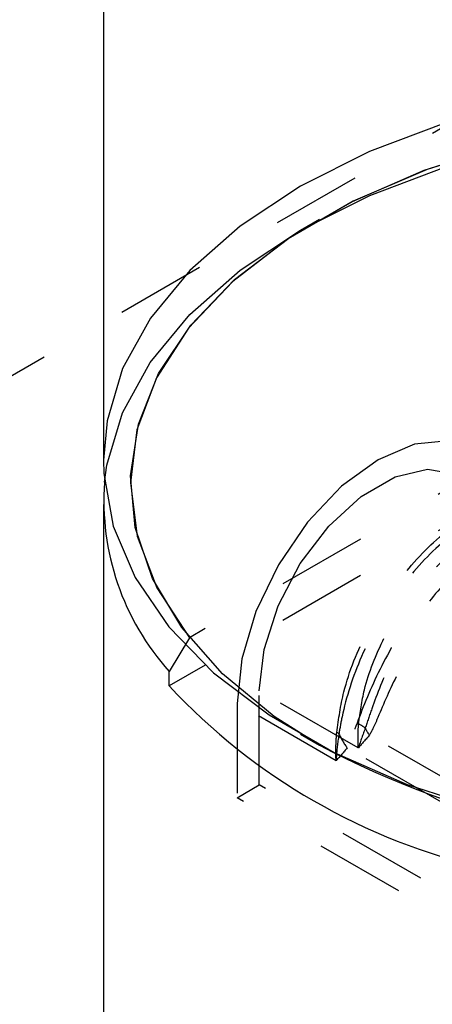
# Model space of a CAD drawing. Header units: inches. Extents: x 1907 to 2452, y -210 to -54.
# Tile 464 of 656: x 2003.842 to 2004.302, y -200.644 to -199.544. Entities that reach past the tile are written whole.
import ezdxf

# ---------------------------------------------------------------- set-up
doc = ezdxf.new("R2010")
doc.units = ezdxf.units.IN
doc.header["$LTSCALE"] = 0.5
doc.header["$MEASUREMENT"] = 0
doc.linetypes.add('HIDDEN', pattern=[0.225, 0.15, -0.075])
doc.layers.add('SID-M-H', color=4, linetype='HIDDEN')
doc.layers.add('SID-M-S', color=105, linetype='Continuous')

msp = doc.modelspace()

# ---------------------------------------------------------------- linework, layer by layer
at = {"layer": 'SID-M-H'}
for p, q in [((2007.15991, -198.02087), (1994.07844, -205.57264)), ((2004.31746, -199.6586), (2004.23186, -199.69101)), ((2004.2929, -199.7119), (2004.38076, -199.68379)), ((2004.3864, -199.68249), (2004.29604, -199.71093)), ((2004.23186, -199.69101), (2004.15471, -199.72985)), ((2004.23197, -199.74015), (2004.3177, -199.70771)), ((2004.21268, -199.7468), (2004.2929, -199.7119)), ((2004.29604, -199.71093), (2004.21362, -199.74653)), ((2004.15471, -199.72985), (2004.08744, -199.77438)), ((2004.15471, -199.77904), (2004.23197, -199.74015)), ((2004.21362, -199.74653), (2004.14084, -199.78855)), ((2004.14165, -199.78781), (2004.21268, -199.7468)), ((2004.08744, -199.77438), (2004.0313, -199.8238)), ((2004.17584, -199.76683), (2004.15462, -199.77909)), ((2004.08735, -199.82364), (2004.15471, -199.77904)), ((2004.14084, -199.78855), (2004.07917, -199.83613)), ((2004.0812, -199.83412), (2004.14165, -199.78781)), ((2004.0313, -199.8238), (2003.98733, -199.87716)), ((2004.03116, -199.87313), (2004.08735, -199.82364)), ((2004.07917, -199.83613), (2004.0299, -199.88829)), ((2004.0325, -199.88483), (2004.0812, -199.83412)), ((2003.98718, -199.92657), (2004.03116, -199.87313)), ((2003.98733, -199.87716), (2003.95637, -199.93349)), ((2003.9965, -199.93897), (2004.0325, -199.88483)), ((2004.0299, -199.88829), (2003.99401, -199.94399)), ((2003.95624, -199.98299), (2003.98718, -199.92657)), ((2003.95637, -199.93349), (2003.93897, -199.99172)), ((2003.97391, -199.99547), (2003.9965, -199.93897)), ((2003.99401, -199.94399), (2003.97224, -200.00206)), ((2003.9389, -200.04131), (2003.95624, -199.98299)), ((2003.93897, -199.99172), (2003.93504, -200.036)), ((2003.97224, -200.00206), (2003.96504, -200.06134)), ((2003.96515, -200.05324), (2003.97391, -199.99547)), ((2004.32, -200.01425), (2004.28205, -200.018)), ((2004.39502, -200.02402), (2004.03082, -200.23426)), ((2004.28205, -200.018), (2004.24133, -200.03532)), ((2004.24133, -200.03532), (2004.20061, -200.06502)), ((2003.93625, -200.06059), (2003.9389, -200.04131)), ((2004.2602, -200.05457), (2004.29641, -200.04594)), ((2004.29641, -200.04594), (2004.32815, -200.05117)), ((2003.97041, -200.11115), (2003.96515, -200.05324)), ((2004.22246, -200.07635), (2004.2602, -200.05457)), ((2003.96504, -200.06134), (2003.97256, -200.1206)), ((2004.39502, -200.06485), (2004.04845, -200.26492)), ((2004.20061, -200.06502), (2004.16267, -200.10507)), ((2004.18625, -200.10953), (2004.22246, -200.07635)), ((2003.98957, -200.16807), (2003.97041, -200.11115)), ((2004.16267, -200.10507), (2004.13008, -200.15276)), ((2004.15451, -200.15142), (2004.18625, -200.10953)), ((2003.97256, -200.1206), (2003.99464, -200.17864)), ((2004.13008, -200.15276), (2004.10508, -200.20482)), ((2004.1298, -200.19862), (2004.15451, -200.15142)), ((2004.02228, -200.2229), (2003.98957, -200.16807)), ((2003.99464, -200.17864), (2004.03082, -200.23426)), ((2004.11412, -200.24731), (2004.1298, -200.19862)), ((2004.10508, -200.20482), (2004.08936, -200.25771)), ((2004.06788, -200.27457), (2004.02228, -200.2229)), ((2004.10875, -200.29354), (2004.11412, -200.24731)), ((2004.08936, -200.25771), (2004.084, -200.30783)), ((2004.1255, -200.32207), (2004.06788, -200.27457)), ((2004.21923, -200.35732), (2004.10875, -200.29354)), ((2004.10875, -200.39867), (2004.10875, -200.29354)), ((2004.084, -200.30783), (2004.084, -200.41296)), ((2004.19449, -200.37161), (2004.084, -200.30783)), ((2004.17584, -200.35435), (2004.1255, -200.32207)), ((2004.33939, -200.40525), (2004.23166, -200.34306)), ((2004.31464, -200.41954), (2004.20691, -200.35735)), ((2004.084, -200.41296), (2004.10875, -200.39867)), ((2004.4623, -200.60277), (2004.10875, -200.39867)), ((2004.43755, -200.61706), (2004.084, -200.41296))]:
    msp.add_line(p, q, dxfattribs=at)
for centre, radius, start, end in [((2004.19831, -200.37321), 0.04768, 52.98454, 63.55111), ((2004.26351, -200.31905), 0.03988, 203.78017, 217.00753), ((2004.18805, -200.35419), 0.01589, 52.98454, 63.55111), ((2004.27062, -200.30933), 0.07977, 203.78017, 217.00753)]:
    msp.add_arc(centre, radius, start, end, dxfattribs=at)
for points, knots in [([(2004.19513, -200.33996), (2004.19729, -200.32496), (2004.20271, -200.28734), (2004.22763, -200.22492), (2004.26842, -200.16153), (2004.31066, -200.11865), (2004.33726, -200.10165), (2004.34627, -200.0959)], [0, 0, 0, 0, 0.1588857, 0.3983964, 0.6379085, 0.8773951, 1, 1, 1, 1]), ([(2004.35511, -200.09672), (2004.33832, -200.10822), (2004.30391, -200.1318), (2004.25716, -200.18853), (2004.22055, -200.25457), (2004.20342, -200.3076), (2004.19869, -200.33523), (2004.19762, -200.3415)], [0, 0, 0, 0, 0.2240482, 0.459413, 0.6949393, 0.930748, 1, 1, 1, 1]), ([(2004.39046, -200.09997), (2004.3856, -200.10292), (2004.36323, -200.11652), (2004.3231, -200.15111), (2004.27629, -200.20931), (2004.23966, -200.27354), (2004.22096, -200.32078), (2004.21156, -200.34703), (2004.20825, -200.35439), (2004.20691, -200.35735)], [0, 0, 0, 0, 0.0584187, 0.2694078, 0.4801205, 0.6900973, 0.8974647, 0.9588043, 1, 1, 1, 1]), ([(2004.21955, -200.33052), (2004.22129, -200.31783), (2004.22566, -200.28602), (2004.2465, -200.23332), (2004.28074, -200.17983), (2004.31627, -200.14365), (2004.33868, -200.12933), (2004.34627, -200.12448)], [0, 0, 0, 0, 0.1589227, 0.39844, 0.6379411, 0.8774072, 1, 1, 1, 1]), ([(2004.37278, -200.12692), (2004.3579, -200.1371), (2004.32814, -200.15744), (2004.28734, -200.20562), (2004.25464, -200.25965), (2004.23683, -200.30546), (2004.22934, -200.32811), (2004.22702, -200.33514)], [0, 0, 0, 0, 0.2244808, 0.4489558, 0.6736847, 0.8987711, 1, 1, 1, 1]), ([(2004.39046, -200.12855), (2004.38637, -200.13104), (2004.3675, -200.14249), (2004.33354, -200.17157), (2004.29365, -200.22039), (2004.26197, -200.27414), (2004.2452, -200.31339), (2004.23625, -200.33483), (2004.23298, -200.34069), (2004.23166, -200.34306)], [0, 0, 0, 0, 0.0581919, 0.2683813, 0.4784009, 0.6879822, 0.89586, 0.9579023, 1, 1, 1, 1]), ([(2004.21923, -200.35732), (2004.21922, -200.35713), (2004.2192, -200.35677), (2004.21914, -200.35556), (2004.21896, -200.35115), (2004.21884, -200.34269), (2004.2193, -200.33482), (2004.21955, -200.33052)], [0, 0, 0, 0, 0.0219161, 0.0423639, 0.1397504, 0.5294845, 1, 1, 1, 1]), ([(2004.22702, -200.33514), (2004.22433, -200.34247), (2004.22159, -200.34996), (2004.21928, -200.35717), (2004.21923, -200.35732)], [0, 0, 0, 0, 0.9795432, 1, 1, 1, 1]), ([(2004.19449, -200.37161), (2004.19448, -200.37141), (2004.19446, -200.37098), (2004.1944, -200.36956), (2004.19422, -200.36432), (2004.19417, -200.35433), (2004.19479, -200.34504), (2004.19513, -200.33996)], [0, 0, 0, 0, 0.0190614, 0.0423646, 0.1397527, 0.5294911, 1, 1, 1, 1]), ([(2004.19762, -200.3415), (2004.19648, -200.34989), (2004.19512, -200.35991), (2004.19458, -200.36968), (2004.19449, -200.37142), (2004.19449, -200.37161)], [0, 0, 0, 0, 0.8207669, 0.9809116, 1, 1, 1, 1]), ([(2004.23166, -200.34306), (2004.2276, -200.34776), (2004.22348, -200.35254), (2004.2193, -200.35725), (2004.21923, -200.35732)], [0, 0, 0, 0, 0.9844876, 1, 1, 1, 1]), ([(2004.20691, -200.35735), (2004.20285, -200.36205), (2004.19873, -200.36683), (2004.19455, -200.37154), (2004.19449, -200.37161)], [0, 0, 0, 0, 0.9844876, 1, 1, 1, 1])]:
    msp.add_open_spline(points, degree=3, knots=knots, dxfattribs=at)
at = {"layer": 'SID-M-S'}
for p, q in [((2003.93504, -198.31146), (2003.93504, -200.036)), ((2003.93504, -200.036), (2003.93548, -200.05078)), ((2003.93548, -200.05078), (2003.94595, -200.10956)), ((2003.93504, -200.08519), (2003.93504, -201.2855)), ((2003.94595, -200.10956), (2003.97018, -200.16698)), ((2003.97018, -200.16698), (2004.00774, -200.22195)), ((2004.00774, -200.22195), (2004.0579, -200.27346)), ((2004.03082, -200.23426), (2004.00826, -200.27178)), ((2004.04845, -200.26492), (2004.00826, -200.28811)), ((2004.00826, -200.28811), (2004.00826, -200.27178)), ((2004.0579, -200.27346), (2004.11976, -200.32054)), ((2004.11976, -200.32054), (2004.19214, -200.36233)), ((2004.15462, -200.3421), (2004.17584, -200.35435)), ((2004.19214, -200.36233), (2004.2737, -200.39804)), ((2004.2737, -200.39804), (2004.36293, -200.427))]:
    msp.add_line(p, q, dxfattribs=at)
for centre, radius, start, end in [((2004.21981, -200.08178), 0.28435, 175.72762, 221.92958), ((2004.51836, -199.81278), 0.69723, 222.97969, 257.02569), ((2004.68505, -199.37524), 1.10361, 242.52266, 297.47197)]:
    msp.add_arc(centre, radius, start, end, dxfattribs=at)

doc.saveas('drawing.dxf')
